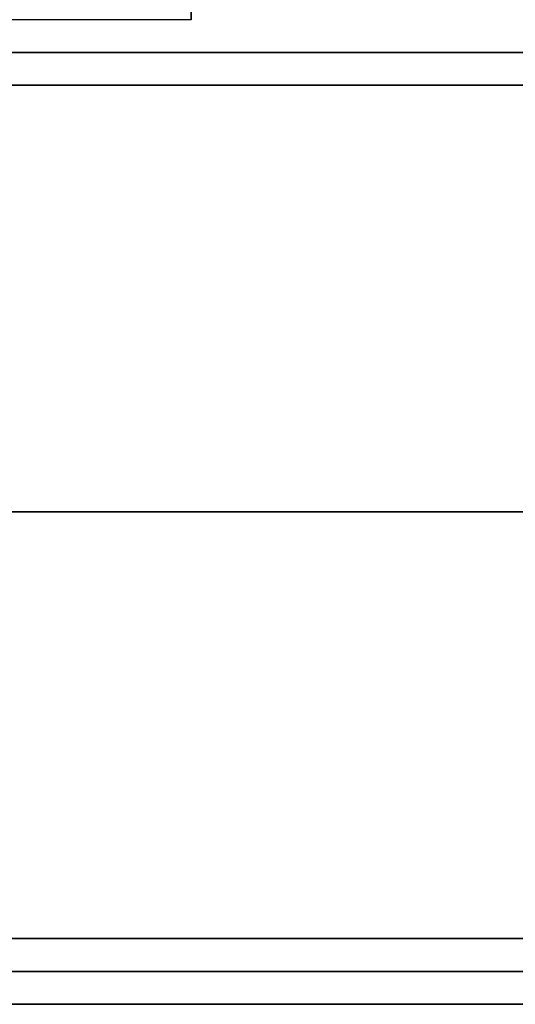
# Model space of a CAD drawing. Header units: millimetres. Extents: x -206 to 214, y -182 to 189.
# Tile 646 of 656: x 184 to 192, y 126 to 141. Entities that reach past the tile are written whole.
import ezdxf

# ---------------------------------------------------------------- set-up
doc = ezdxf.new("R2010")
doc.units = ezdxf.units.MM
doc.layers.add('Default', color=7, linetype='Continuous', true_color=0x000000)

msp = doc.modelspace()

# ---------------------------------------------------------------- linework, layer by layer
at = {"layer": 'Default'}
for p, q in [((213.189, 125.531, 715.503), (-204.811, 125.531, 715.503)), ((-204.811, 125.531, 1113.503), (213.189, 125.531, 1113.503)), ((213.189, 125.531, 914.503), (-204.811, 125.531, 914.503)), ((182.638, 125.531, 824.003), (213.189, 125.531, 824.003))]:
    msp.add_line(p, q, dxfattribs=at)
for points, weights in [([(186.689, 142.531, 1063.503), (186.689, 140.531, 1063.503), (186.689, 140.531, 1061.503)], [1, 0.707106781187, 1]), ([(186.689, 140.531, 1047.895), (186.689, 140.531, 1046.895), (186.689, 141.331, 1046.295)], [1, 0.894427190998, 1])]:
    msp.add_rational_spline(points, weights, degree=2, dxfattribs=at)
for points in [[(186.689, 140.531, 1061.503), (1.689, 140.531, 1061.503), (-183.311, 140.531, 1061.503)], [(186.689, 140.531, 1047.895), (1.689, 140.531, 1047.895), (-183.311, 140.531, 1047.895)], [(186.689, 140.531, 1054.699), (175.898, 140.531, 1054.699), (165.108, 140.531, 1054.699)], [(186.689, 140.531, 1061.503), (186.689, 140.531, 1054.699), (186.689, 140.531, 1047.895)], [(-204.811, 140.031, 1114.003), (4.189, 140.031, 1114.003), (213.189, 140.031, 1114.003)], [(213.189, 140.031, 715.003), (4.189, 140.031, 715.003), (-204.811, 140.031, 715.003)], [(-204.811, 139.531, 1114.503), (4.189, 139.531, 1114.503), (213.189, 139.531, 1114.503)], [(213.189, 139.531, 714.503), (4.189, 139.531, 714.503), (-204.811, 139.531, 714.503)], [(-204.811, 133.031, 1114.503), (4.189, 133.031, 1114.503), (213.189, 133.031, 1114.503)], [(213.189, 133.031, 714.503), (4.189, 133.031, 714.503), (-204.811, 133.031, 714.503)], [(-204.811, 126.531, 1114.503), (4.189, 126.531, 1114.503), (213.189, 126.531, 1114.503)], [(213.189, 126.531, 714.503), (4.189, 126.531, 714.503), (-204.811, 126.531, 714.503)], [(-204.811, 126.031, 1114.003), (4.189, 126.031, 1114.003), (213.189, 126.031, 1114.003)], [(213.189, 126.031, 715.003), (4.189, 126.031, 715.003), (-204.811, 126.031, 715.003)], [(213.189, 125.531, 828.003), (4.189, 125.531, 828.003), (-204.811, 125.531, 828.003)], [(-204.811, 125.531, 820.003), (4.189, 125.531, 820.003), (213.189, 125.531, 820.003)], [(204.189, 125.531, 723.503), (4.189, 125.531, 723.503), (-195.811, 125.531, 723.503)], [(204.189, 125.531, 816.503), (4.189, 125.531, 816.503), (-195.811, 125.531, 816.503)], [(204.189, 125.531, 770.003), (4.189, 125.531, 770.003), (-195.811, 125.531, 770.003)], [(204.189, 125.531, 714.503), (4.189, 125.531, 714.503), (-195.811, 125.531, 714.503)], [(204.189, 125.531, 723.503), (4.189, 125.531, 723.503), (-195.811, 125.531, 723.503)], [(204.189, 125.531, 719.003), (185.413, 125.531, 719.003), (166.638, 125.531, 719.003)]]:
    msp.add_open_spline(points, degree=2, dxfattribs=at)

doc.saveas('drawing.dxf')
